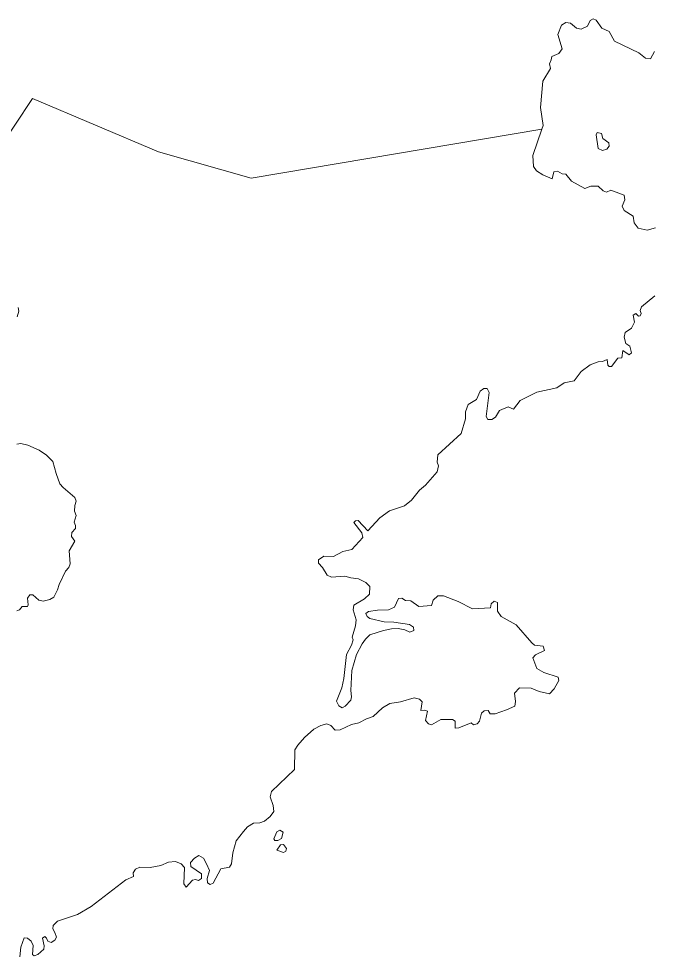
# Model space of a CAD drawing. Extents: x 369010 to 735936, y 6377141 to 6616555.
# Drawn here: x 447892 to 449282, y 6475191 to 6477241 of the extents above; entities that cross this region are included whole.
import ezdxf

# ---------------------------------------------------------------- set-up
doc = ezdxf.new("R2010")
doc.units = 0
doc.header["$LTSCALE"] = 40
doc.layers.add('3', color=7, linetype='Continuous', lineweight=13)

msp = doc.modelspace()

# ---------------------------------------------------------------- linework, layer by layer
at = {"layer": '3'}
for points in [[(449039, 6477007.42), (449033.71, 6477046.81), (449038.34, 6477104.41), (449055.22, 6477132.38), (449053.4, 6477142.31), (449056.55, 6477151.08), (449058.04, 6477158.36), (449073.76, 6477164.82), (449081.04, 6477175.25), (449071.44, 6477207.02), (449079.39, 6477226.88), (449088.82, 6477232.67), (449098.75, 6477231.52), (449111.82, 6477220.76), (449122.25, 6477218.11), (449135.99, 6477225.06), (449141.78, 6477237.64), (449148.57, 6477241.12), (449155.19, 6477237.97), (449167.76, 6477220.43), (449183.49, 6477213.48), (449194.91, 6477192.46), (449248.2, 6477166.47), (449262.93, 6477154.89), (449274.02, 6477153.73), (449282.79, 6477169.78)], [(447844.89, 6476950.16), (447922.51, 6477066.67), (448197.91, 6476950.16), (448400.49, 6476892.4), (449036.35, 6476999.48), (449039, 6477007.42)], [(449284.78, 6476783.66), (449266.74, 6476778.7), (449246.88, 6476783), (449238.1, 6476794.75), (449235.79, 6476809.32), (449216.26, 6476821.56), (449211.95, 6476831.49), (449217.75, 6476845.4), (449216.09, 6476855.33), (449186.96, 6476866.41), (449177.36, 6476861.78), (449170.08, 6476864.59), (449159.65, 6476875.19), (449143.27, 6476874.86), (449130.2, 6476869.56), (449101.23, 6476885.61), (449088.65, 6476901.34), (449081.04, 6476901.67), (449070.28, 6476907.46), (449062.67, 6476906.63), (449058.7, 6476891.41), (449038.17, 6476899.85), (449024.77, 6476908.62), (449017.82, 6476918.22), (449016.66, 6476942.22), (449036.35, 6476999.48), (448400.49, 6476892.4), (448197.91, 6476950.16), (447922.51, 6477066.67), (447844.89, 6476950.16)], [(449142.11, 6476484.43), (449159.32, 6476490.56), (449168.92, 6476491.71), (449178.85, 6476496.02), (449180.34, 6476483.27), (449183.49, 6476480.62), (449188.78, 6476480.62), (449202.35, 6476499), (449211.29, 6476499.82), (449213.61, 6476515.55), (449227.35, 6476505.95), (449232.64, 6476510.58), (449228.84, 6476525.15), (449220.06, 6476530.77), (449216.26, 6476545.01), (449218.57, 6476554.94), (449232.64, 6476564.54), (449238.77, 6476577.28), (449235.79, 6476592.84), (449241.58, 6476596.81), (449247.54, 6476590.68), (449251.51, 6476591.68), (449253.33, 6476596.81), (449251.01, 6476603.26), (449254.16, 6476611.37), (449283.12, 6476635.37)], [(447890.9, 6476610.05), (447892.56, 6476601.44), (447889.08, 6476589.53)], [(448794.88, 6475958.13), (448767.08, 6475955.81), (448750.2, 6475968.39), (448738.12, 6475968.72), (448730.5, 6475973.85), (448722.89, 6475973.02), (448713.79, 6475954.49), (448701.21, 6475948.86), (448677.21, 6475947.7), (448657.02, 6475944.56), (448651.56, 6475940.25), (448654.04, 6475934.3), (448660.49, 6475929.5), (448691.44, 6475922.21), (448712.96, 6475921.55), (448747.22, 6475916.26), (448755.99, 6475910.63), (448756.32, 6475903.35), (448747.38, 6475899.87), (448736.46, 6475905.17), (448721.9, 6475907.65), (448707.66, 6475906.82), (448690.29, 6475903.51), (448660.33, 6475893.58), (448650.4, 6475884.48), (448643.12, 6475874.22), (448631.2, 6475850.88), (448620.61, 6475815.8), (448618.29, 6475771.94), (448619.95, 6475758.2), (448618.46, 6475751.25), (448606.37, 6475738.01), (448599.42, 6475734.04), (448592.14, 6475738.34), (448587.01, 6475748.77), (448599.09, 6475778.06), (448603.56, 6475798.09), (448609.19, 6475850.55), (448620.28, 6475871.07), (448623.42, 6475882.66), (448621.27, 6475888.78), (448629.21, 6475913.77), (448630.04, 6475926.52), (448623.59, 6475948.53), (448624.91, 6475958.46), (448648.41, 6475972.86), (448659.5, 6475982.79), (448660, 6475999.34), (448651.39, 6476008.28), (448635.5, 6476016.39), (448618.29, 6476018.21), (448605.55, 6476022.01), (448576.25, 6476020.19), (448566.65, 6476024.16), (448556.56, 6476041.21), (448548.28, 6476050.65), (448547.79, 6476057.76), (448559.54, 6476065.87), (448580.39, 6476065.38), (448601.24, 6476076.13), (448620.61, 6476080.44), (448645.1, 6476106.92), (448642.95, 6476117.01), (448624.91, 6476139.69), (448628.88, 6476143.16), (448634.35, 6476143.66), (448655.53, 6476121.65), (448682.18, 6476149.45), (448703.53, 6476165.01), (448735.96, 6476176.26), (448751.03, 6476188.34), (448768.9, 6476210.19), (448781.81, 6476220.95), (448807.13, 6476250.41), (448810.11, 6476263.81), (448807.46, 6476271.43), (448808.62, 6476287.15), (448859.93, 6476333.99), (448869.36, 6476366.43), (448869.03, 6476381.82), (448875.15, 6476397.54), (448893.52, 6476408.63), (448901.47, 6476426.67), (448909.58, 6476432.79), (448916.86, 6476432.46), (448921, 6476423.53), (448914.54, 6476371.06), (448918.35, 6476364.61), (448927.29, 6476364.94), (448934.9, 6476369.57), (448944, 6476384.47), (448962.87, 6476392.58), (448974.12, 6476387.61), (448988.69, 6476405.98), (449025.1, 6476424.68), (449069.12, 6476433.95), (449085.34, 6476444.71), (449106.86, 6476449.68), (449122.58, 6476469.54), (449142.11, 6476484.43)], [(447888.58, 6476310.65), (447897.36, 6476312.31), (447912.25, 6476308.83), (447937.08, 6476297.41), (447952.97, 6476286.49), (447966.7, 6476273.25), (447974.48, 6476246.77), (447982.26, 6476224.26), (447989.71, 6476215.82), (448015.36, 6476194.3), (448018.34, 6476186.19), (448015.03, 6476176.59), (448014.2, 6476164.18), (448018.01, 6476154.75), (448013.71, 6476140.51), (448016.52, 6476132.9), (448016.85, 6476126.45), (448008.24, 6476117.34), (448007.91, 6476109.23), (448015.36, 6476098.97), (448002.45, 6476077.79), (448004.6, 6476049.49), (448001.79, 6476041.38), (447994.34, 6476032.77), (447981.1, 6476003.64), (447977.29, 6475992.22), (447969.02, 6475976.5), (447960.08, 6475970.87), (447946.18, 6475967.4), (447936.08, 6475970.04), (447923.01, 6475981.3), (447916.39, 6475981.63), (447911.26, 6475973.85), (447913.41, 6475959.78), (447911.26, 6475955.48), (447900.17, 6475955.81), (447894.05, 6475948.2), (447888.42, 6475946.38)], [(448292.41, 6475361.32), (448292.08, 6475371.09), (448268.91, 6475386.97), (448267.92, 6475396.08), (448276.86, 6475405.84), (448286.29, 6475411.14), (448296.22, 6475405.51), (448303.34, 6475393.43), (448309.3, 6475378.53), (448304.5, 6475361.32), (448305.49, 6475351.39), (448310.78, 6475347.58), (448317.24, 6475350.73), (448334.62, 6475382.34), (448352.99, 6475385.82), (448357.62, 6475392.93), (448360.93, 6475417.43), (448367.55, 6475443.58), (448384.1, 6475463.77), (448393.04, 6475473.7), (448405.95, 6475481.97), (448419.36, 6475483.13), (448430.11, 6475486.11), (448442.53, 6475496.54), (448450.3, 6475507.3), (448449.15, 6475520.54), (448442.03, 6475539.9), (448445.01, 6475551.65), (448495.65, 6475599.65), (448495.98, 6475642.68), (448502.77, 6475652.94), (448517.66, 6475669.32), (448538.02, 6475687.7), (448553.08, 6475695.47), (448566.49, 6475699.28), (448575.26, 6475695.8), (448584.2, 6475685.54), (448595.29, 6475685.87), (448620.28, 6475697.63), (448635.83, 6475701.43), (448652.55, 6475710.04), (448667.78, 6475715.17), (448687.97, 6475734.53), (448704.19, 6475743.47), (448727.03, 6475747.44), (448756.82, 6475756.21), (448768.57, 6475753.4), (448774.53, 6475747.61), (448771.71, 6475728.08), (448779.99, 6475728.91), (448786.28, 6475726.75), (448782.14, 6475706.73), (448788.59, 6475699.45), (448794.88, 6475697.13), (448815.24, 6475709.05), (448840.73, 6475709.05), (448846.52, 6475704.91), (448847.02, 6475690.01), (448854.63, 6475690.84), (448881.44, 6475701.76), (448887.24, 6475696.8), (448895.01, 6475699.11), (448899.98, 6475704.91), (448904.12, 6475722.62), (448910.07, 6475727.58), (448918.68, 6475728.57), (448923.15, 6475721.29), (448934.07, 6475721.29), (448959.06, 6475729.9), (448977.1, 6475738.01), (448978.43, 6475748.1), (448976.61, 6475766.64), (448987.53, 6475778.06), (449013.18, 6475776.9), (449030.4, 6475769.62), (449053.07, 6475764.65), (449063.33, 6475776.07), (449073.26, 6475793.78), (449071.77, 6475801.07), (449040.33, 6475811.33), (449025.43, 6475820.59), (449016.99, 6475843.27), (449022.78, 6475850.05), (449042.31, 6475859.32), (449039.17, 6475869.25), (449020.13, 6475871.57), (449014.34, 6475876.2), (448980.41, 6475915.93), (448947.15, 6475933.97), (448939.04, 6475945.88), (448939.04, 6475964.25), (448932.25, 6475967.73), (448925.3, 6475961.94), (448924.14, 6475952.83), (448884.42, 6475950.52), (448853.47, 6475966.9), (448821.36, 6475978.82), (448808.62, 6475978.82), (448798.36, 6475969.55), (448794.88, 6475958.13)], [(447895.2, 6475189.69), (447897.02, 6475211.21), (447904.64, 6475231.57), (447911.59, 6475230.57), (447919.7, 6475223.79), (447923.67, 6475214.68), (447922.84, 6475194.99), (447926.32, 6475192.01), (447934.1, 6475194.99), (447947.01, 6475206.24), (447947.83, 6475213.86), (447944.36, 6475230.9), (447949.32, 6475233.88), (447953.46, 6475230.57), (447956.11, 6475223.79), (447963.23, 6475221.14), (447971.01, 6475226.27), (447974.81, 6475232.39), (447971.01, 6475242.99), (447966.87, 6475250.93), (447967.86, 6475258.38), (447977.46, 6475267.65), (448021.15, 6475282.21), (448050.61, 6475300.08), (448126.91, 6475357.85), (448143.29, 6475365.46), (448142.47, 6475373.4), (448147.76, 6475381.68), (448157.36, 6475386.15), (448180.04, 6475385.32), (448203.04, 6475389.13), (448219.92, 6475396.41), (448234.98, 6475398.23), (448247.73, 6475393.26), (448254.68, 6475384.99), (448253.35, 6475349.57), (448258.32, 6475341.96), (448272.06, 6475357.35), (448278.68, 6475358.51), (448285.63, 6475356.36), (448292.41, 6475361.32)]]:
    msp.add_lwpolyline(points, dxfattribs=at)
for points in [[(449168.76, 6476952.97), (449178.36, 6476955.62), (449183.32, 6476962.57), (449182.83, 6476969.85), (449169.92, 6476979.45), (449166.77, 6476989.88), (449157.17, 6476992.53), (449155.35, 6476987.56), (449159.16, 6476957.61)], [(448463.71, 6475466.58), (448456.59, 6475463.27), (448450.47, 6475447.71), (448452.46, 6475443.91), (448459.24, 6475443.91), (448467.19, 6475448.54), (448470.99, 6475462.44)], [(448471.65, 6475435.63), (448464.54, 6475434.47), (448456.92, 6475422.89), (448471.65, 6475418.25), (448476.62, 6475420.57), (448478.11, 6475426.7)]]:
    msp.add_lwpolyline(points, close=True, dxfattribs=at)

doc.saveas('drawing.dxf')
